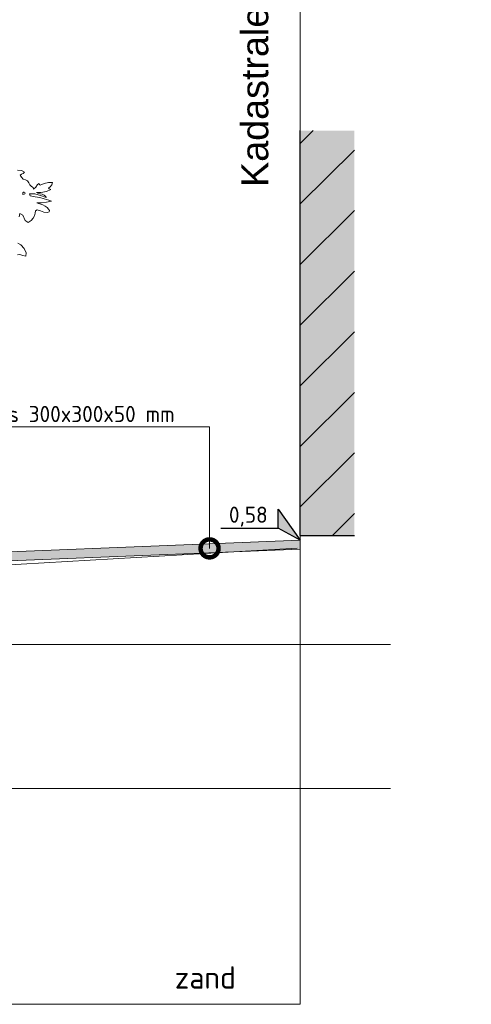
# Model space of a CAD drawing. Header units: metres. Extents: x 92403 to 95147, y 464428 to 465602.
# Tile 328 of 568: x 92438.69 to 92441.19, y 465249.9 to 465255.37. Entities that reach past the tile are written whole.
import ezdxf
from ezdxf import colors
from ezdxf.entities.mleader import LeaderData, LeaderLine
from ezdxf.enums import TextEntityAlignment as Align
from ezdxf.math import Vec2, Vec3

# ---------------------------------------------------------------- set-up
doc = ezdxf.new("R2010")
doc.units = ezdxf.units.M
for name, pattern in [('AL-NAP_LIJN', [15.25, 12, -1.5, 0.25, -1.5]), ('DASHED', [0.75, 0.5, -0.25]), ('XX-AFBREEK', [7, 4, -1, 1, -1]), ('XX-PROJECTGRENS', [18, 12, -3, 0, -3])]:
    doc.linetypes.add(name, pattern=pattern)
doc.layers.get('0').update_dxf_attribs({"linetype": 'CONTINUOUS'})
for name, color, linetype, lineweight in [('B-WE-GW-GROND-T25', 7, 'CONTINUOUS', 25), ('B-WE-OG-HOOGTELIJN-G', 7, 'CONTINUOUS', 18), ('X-XX-AL-AANKLEDING-S', 250, 'CONTINUOUS', 9), ('X-XX-AL-AFBREEKLIJN-G', 7, 'XX-AFBREEK', 18), ('X-XX-AL-DETAIL1-G', 7, 'CONTINUOUS', 18), ('X-XX-AL-DETAIL1-T18', 7, 'CONTINUOUS', 18), ('X-XX-AL-DETAIL3-V', 253, 'CONTINUOUS', 18), ('X-XX-AL-HOOGTELABEL-S', 7, 'CONTINUOUS', 25), ('X-XX-AL-NAP-G', 7, 'AL-NAP_LIJN', 18), ('X-XX-AL-RMB - profiel', 7, 'CONTINUOUS', 9)]:
    doc.layers.add(name, color=color, linetype=linetype, lineweight=lineweight)
doc.styles.add('Leiden', font='isocp.shx')
doc.styles.add('NLCS-ISO', font='NLCS-ISO.ttf')
doc.styles.add('NLCS-ISO-M50-T18', font='NLCS-ISO.ttf', dxfattribs={"height": 0.09})
doc.styles.add('NLCS-ISO-M50-T25', font='NLCS-ISO.ttf', dxfattribs={"height": 0.125})

# ---------------------------------------------------------------- blocks, each defined once
blk = doc.blocks.new('meerstammige boom')
at = {"color": 0, "lineweight": 0, "transparency": 33554559}
for points in [[(3.0908, 5.4085), (3.13, 5.4019), (3.1561, 5.3795), (3.1431, 5.3644), (3.1277, 5.352), (3.1152, 5.3383), (3.1281, 5.3104), (3.1443, 5.2838), (3.1657, 5.2738), (3.1856, 5.2586), (3.1967, 5.2308), (3.2044, 5.2044), (3.2224, 5.1818), (3.2371, 5.1684), (3.2391, 5.1453), (3.2613, 5.1725), (3.2778, 5.2098), (3.2935, 5.2239), (3.2944, 5.2143), (3.2954, 5.2046), (3.3012, 5.1998), (3.3381, 5.2217), (3.3774, 5.2354), (3.4146, 5.2356), (3.4083, 5.2058), (3.3944, 5.178), (3.3778, 5.1572), (3.3834, 5.1495), (3.3926, 5.1463), (3.4, 5.1418), (3.3604, 5.1136), (3.3067, 5.099), (3.2677, 5.097), (3.281, 5.0892), (3.3028, 5.0805), (3.3193, 5.0738), (3.3389, 5.0609), (3.3536, 5.0437), (3.3556, 5.0286), (3.3049, 5.0551), (3.2507, 5.0809), (3.2018, 5.0815), (3.21, 5.0503), (3.2556, 5.0373), (3.2997, 5.0267), (3.3399, 5.0099), (3.3801, 4.9931), (3.4069, 4.9786), (3.3601, 4.9632), (3.3125, 4.9569), (3.2714, 4.9542), (3.2867, 4.9439), (3.3079, 4.9348), (3.3257, 4.9251), (3.3466, 4.9082), (3.3654, 4.8888), (3.3799, 4.8678), (3.3866, 4.8498), (3.385, 4.832), (3.3682, 4.8186), (3.3353, 4.8241), (3.3044, 4.8423), (3.2745, 4.8577), (3.2574, 4.8442), (3.2544, 4.8092), (3.2497, 4.7763), (3.2363, 4.7423), (3.218, 4.7106), (3.1915, 4.6816), (3.1616, 4.7116), (3.14, 4.7843), (3.1146, 4.8061), (3.1075, 4.7622)], [(3.0947, 4.3939), (3.1215, 4.373), (3.1542, 4.3216), (3.1708, 4.2619), (3.1686, 4.2158), (3.1413, 4.2244), (3.1129, 4.2364), (3.0906, 4.2312)]]:
    blk.add_lwpolyline(points, dxfattribs=at)
blk.add_open_spline([(3.1399, 5.0718), (3.1902, 5.0718), (3.1385, 5.1414), (3.1399, 5.0718)], degree=3, dxfattribs=at)
blk = doc.blocks.new('SAL-HOOGTELABEL_02-SO')
for p, q in [((2.46, 3.44), (0, 0)), ((2.46, 1.31), (2.46, 3.44)), ((0, 0), (2.46, 1.31)), ((8.84, 1.31), (2.46, 1.31))]:
    blk.add_line(p, q)
blk.add_solid([(2.46, 3.44), (0, 0), (2.46, 1.31)])
at = {"style": 'NLCS-ISO'}
blk.add_attdef('...', text='', height=1.8, dxfattribs=at).set_placement((5.77, 2.62), align=Align.MIDDLE)
blk = doc.blocks.new('gevel_gebouw')
at = {"layer": 'X-XX-AL-DETAIL1-G'}
h = blk.add_hatch(color=9, dxfattribs=at)
h.dxf.hatch_style = 1
h.paths.add_polyline_path([(94764.8395, 462768.2662), (94764.4395, 462768.2662), (94764.4395, 462765.2662), (94764.8395, 462765.2662)])
h = blk.add_hatch(dxfattribs=at)
h.set_pattern_fill('ANSI31', scale=0.1, angle=90)
h.set_pattern_definition([(135, (0.00387, 0), (-0.22450640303, -0.22450640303), [])])
h.paths.add_polyline_path([(94764.8395, 462768.2662), (94764.4395, 462768.2662), (94764.4395, 462765.2662), (94764.8395, 462765.2662)])
at = {"layer": 'X-XX-AL-DETAIL1-G', "color": 7, "lineweight": 30, "flags": 128}
for points in [[(94764.8395, 462765.2662), (94764.8395, 462768.2662)], [(94764.8395, 462765.2662), (94764.4395, 462765.2662)]]:
    blk.add_lwpolyline(points, dxfattribs=at)
blk = doc.blocks.new('_DotSmall')
at = {"const_width": 0.5}
blk.add_lwpolyline([(-0.0625, 0, 1), (0.0625, 0, 1)], format="xyb", close=True, dxfattribs=at)

msp = doc.modelspace()

# ---------------------------------------------------------------- hatches: boundary and pattern name
at = {"layer": 'X-XX-AL-DETAIL3-V'}
h = msp.add_hatch(color=254, dxfattribs=at)
h.dxf.hatch_style = 1
h.paths.add_polyline_path([(92440.244577, 465252.427675), (92440.244577, 465252.477758), (92437.844577, 465252.381758), (92437.844577, 465252.331713)])

# ---------------------------------------------------------------- linework, layer by layer
at = {"layer": 'B-WE-OG-HOOGTELIJN-G', "color": 1, "linetype": 'DASHED', "ltscale": 5, "flags": 128}
msp.add_lwpolyline([(92422.877967, 465252.175758), (92424.509423, 465252.181758), (92425.802547, 465252.121758), (92425.910036, 465252.115758), (92425.937821, 465252.011758), (92430.604868, 465252.137758), (92435.251241, 465252.076758), (92435.308626, 465252.178758), (92435.395234, 465252.195758), (92438.129098, 465252.311758), (92440.244577, 465252.433758), (92440.282656, 465252.503758), (92441.19393, 465252.517758)], dxfattribs=at)
at = {"layer": 'X-XX-AL-AFBREEKLIJN-G', "color": 251, "flags": 128}
msp.add_lwpolyline([(92440.244577, 465249.897758), (92422.877967, 465249.897758)], dxfattribs=at)
at = {"layer": 'X-XX-AL-DETAIL1-G', "flags": 128}
msp.add_lwpolyline([(92440.244577, 465252.477758), (92440.244602, 465252.503758)], dxfattribs=at)
at = {"layer": 'X-XX-AL-NAP-G', "color": 142, "flags": 128}
for points in [[(92440.744577, 465251.897758), (92421.776294, 465251.897758)], [(92440.744577, 465251.097758), (92421.776294, 465251.097758)]]:
    msp.add_lwpolyline(points, dxfattribs=at)
at = {"layer": 'X-XX-AL-RMB - profiel', "color": 150, "linetype": 'XX-PROJECTGRENS', "true_color": 0x0078f0, "flags": 128}
msp.add_lwpolyline([(92440.244577, 465249.897758), (92440.244577, 465256.020013)], dxfattribs=at)
at = {"layer": 'X-XX-AL-RMB - profiel'}
msp.add_lwpolyline([(92437.844577, 465252.331713), (92440.244577, 465252.427675), (92440.244577, 465252.477758), (92437.844577, 465252.381758)], close=True, dxfattribs=at)

# ---------------------------------------------------------------- block references
at = {"xscale": -0.75, "yscale": 0.75, "zscale": 0.75}
msp.add_blockref('gevel_gebouw', (163513.874258, 118178.554092), dxfattribs=at)
at = {"layer": 'X-XX-AL-AANKLEDING-S', "color": 251, "true_color": 0x636466, "xscale": 0.6, "yscale": 0.4, "zscale": 0.5}
msp.add_blockref('meerstammige boom', (92436.819146, 465252.370395), dxfattribs=at)
at = {"layer": 'X-XX-AL-HOOGTELABEL-S'}
ref = msp.add_blockref('SAL-HOOGTELABEL_02-SO', (92440.244577, 465252.477758), dxfattribs=dict(at, xscale=-0.05000000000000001, yscale=0.05000000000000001, zscale=0.05000000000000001))
ref.add_attrib('...', '0,58', dxfattribs={"layer": '0', "height": 0.09, "style": 'NLCS-ISO'}).set_placement((92439.95594, 465252.60852), align=Align.MIDDLE)

# ---------------------------------------------------------------- texts
at = {"layer": 'B-WE-GW-GROND-T25', "insert": (92439.547347, 465250.109284), "char_height": 0.125, "attachment_point": 1, "style": 'NLCS-ISO-M50-T25'}
msp.add_mtext_dynamic_manual_height_columns('zand', width=0.93506957, gutter_width=0.9, heights=[0], dxfattribs=at)
at = {"layer": 'X-XX-AL-RMB - profiel', "linetype": 'Continuous', "ltscale": 1, "insert": (92439.916438, 465258.440254), "char_height": 0.15, "attachment_point": 3, "rotation": 90, "style": 'Leiden'}
msp.add_mtext_dynamic_manual_height_columns('\\pxql;{\\fArial|b0|i0|c0|p34;\\C0;Kadastrale grens}', width=3.99958028, gutter_width=6.25, heights=[5.650079], dxfattribs=at)

# ---------------------------------------------------------------- leaders
at = {"layer": 'X-XX-AL-DETAIL1-T18'}
ml = msp.add_multileader_mtext('Standard', dxfattribs=at)
ml.set_content('{\\C256;Aanbr. betontegels 300x300x50 mm}', color=10, style='NLCS-ISO-M50-T18')
ml.set_leader_properties(color=256, lineweight=-1)
ml.set_arrow_properties(name='DOTSMALL')
ml.build(insert=Vec2(0, 0))
ml.multileader.update_dxf_attribs({"text_left_attachment_type": 5, "text_right_attachment_type": 5, "dogleg_length": 0.09, "arrow_head_size": 0.2})
ctx = ml.context
ctx.base_point, ctx.char_height, ctx.arrow_head_size, ctx.landing_gap_size, ctx.plane_origin = Vec3(92437.625586, 465253.106661), 0.09, 0.2, 0.045, Vec3(92439.740586, 465253.331632)
ctx.left_attachment, ctx.right_attachment = 5, 5
notes = []
notes.append((ctx, [(0, (1, 1, 0), (92439.740586, 465253.106661), (-1, 0), 0.09, [(0, [(92439.740586, 465252.431788)], 0, [])])]))
ctx.mtext.insert, ctx.mtext.flow_direction = Vec3(92437.670586, 465253.223661), 5
for ctx, leaders in notes:
    for number, flags, end, landing, length, lines in leaders:
        leader = LeaderData()
        leader.index, (leader.has_last_leader_line, leader.has_dogleg_vector, leader.attachment_direction) = number, flags
        leader.last_leader_point, leader.dogleg_vector, leader.dogleg_length = Vec3(end), Vec3(landing), length
        for number, points, colour, breaks in lines:
            line = LeaderLine()
            line.index, line.vertices, line.color, line.breaks = number, Vec3.list(points), colors.encode_raw_color(colour), breaks
            leader.lines.append(line)
        ctx.leaders.append(leader)

doc.saveas('drawing.dxf')
